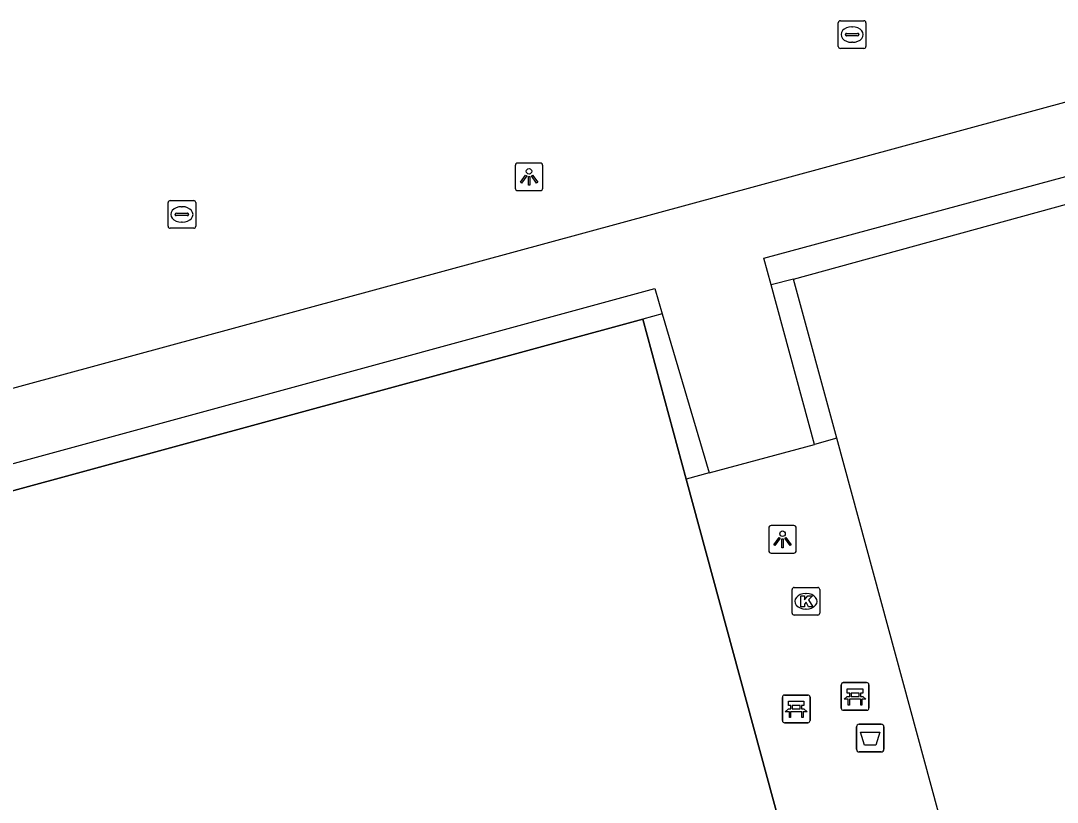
# Model space of a CAD drawing. Extents: x 159053 to 160041, y 380450 to 381422.
# Drawn here: x 159375.93 to 159413.38, y 380643.71 to 380671.96 of the extents above; entities that cross this region are included whole.
import ezdxf

# ---------------------------------------------------------------- set-up
doc = ezdxf.new("R2010")
doc.units = 0
for name, color, linetype in [('IMGEO_Afvalbak', 7, 'Continuous'), ('IMGEO_Bank', 7, 'Continuous'), ('IMGEO_Groenvoorziening', 7, 'Continuous'), ('IMGEO_Haag', 7, 'Continuous'), ('IMGEO_Hek', 7, 'Continuous'), ('IMGEO_Kolk', 7, 'Continuous'), ('IMGEO_Lichtpunt', 7, 'Continuous'), ('IMGEO_Voetpad_open', 7, 'Continuous'), ('IMGEO_Waterleidingput', 7, 'Continuous')]:
    doc.layers.add(name, color=color, linetype=linetype)

msp = doc.modelspace()

# ---------------------------------------------------------------- linework, layer by layer
at = {"layer": 'IMGEO_Afvalbak'}
for p, q in [((159406.23, 380646.534), (159407.02, 380646.534)), ((159407.02, 380646.534), (159406.23, 380646.534)), ((159406.13, 380645.634), (159406.13, 380646.434)), ((159406.13, 380646.434), (159406.13, 380645.634)), ((159407.12, 380646.434), (159407.12, 380645.634)), ((159407.12, 380645.634), (159407.12, 380646.434)), ((159407.02, 380645.534), (159406.23, 380645.534)), ((159406.23, 380645.534), (159407.02, 380645.534))]:
    msp.add_line(p, q, dxfattribs=at)
msp.add_lwpolyline([(159406.273, 380646.248), (159406.977, 380646.248), (159406.828, 380645.778), (159406.422, 380645.778), (159406.273, 380646.248)], dxfattribs=at)
for centre, start, end in [((159406.23, 380646.434), 90, 180), ((159406.23, 380646.434), 90, 180), ((159407.02, 380646.434), 0, 90), ((159407.02, 380646.434), 360, 90), ((159406.23, 380645.634), 180, 270), ((159406.23, 380645.634), 180, 270), ((159407.02, 380645.634), 270, 0), ((159407.02, 380645.634), 270, 0)]:
    msp.add_arc(centre, 0.1, start, end, dxfattribs=at)
at = {"layer": 'IMGEO_Bank'}
for p, q in [((159405.653, 380648.038), (159406.494, 380648.038)), ((159406.494, 380648.038), (159405.653, 380648.038)), ((159406.578, 380647.963), (159406.578, 380647.122)), ((159406.578, 380647.122), (159406.578, 380647.963)), ((159403.525, 380647.589), (159404.366, 380647.589)), ((159404.366, 380647.589), (159403.525, 380647.589)), ((159405.578, 380647.113), (159405.578, 380647.954)), ((159405.578, 380647.954), (159405.578, 380647.113)), ((159405.887, 380647.544), (159405.887, 380647.65)), ((159405.931, 380647.65), (159405.931, 380647.544)), ((159406.219, 380647.656), (159405.937, 380647.656)), ((159406.225, 380647.544), (159406.225, 380647.65)), ((159406.269, 380647.65), (159406.269, 380647.544)), ((159403.45, 380646.664), (159403.45, 380647.505)), ((159403.45, 380647.505), (159403.45, 380646.664)), ((159404.45, 380647.514), (159404.45, 380646.673)), ((159404.45, 380646.673), (159404.45, 380647.514)), ((159406.275, 380647.436), (159405.882, 380647.436)), ((159405.937, 380647.538), (159406.219, 380647.538)), ((159404.147, 380646.987), (159403.754, 380646.987)), ((159403.759, 380647.095), (159403.759, 380647.201)), ((159403.803, 380647.201), (159403.803, 380647.095)), ((159404.091, 380647.207), (159403.809, 380647.207)), ((159403.809, 380647.089), (159404.091, 380647.089)), ((159404.097, 380647.095), (159404.097, 380647.201)), ((159404.141, 380647.201), (159404.141, 380647.095)), ((159406.503, 380647.038), (159405.662, 380647.038)), ((159405.662, 380647.038), (159406.503, 380647.038)), ((159404.375, 380646.589), (159403.534, 380646.589)), ((159403.534, 380646.589), (159404.375, 380646.589))]:
    msp.add_line(p, q, dxfattribs=at)
for points in [[(159405.881, 380647.656), (159405.795, 380647.656), (159405.795, 380647.817), (159406.358, 380647.817), (159406.358, 380647.656), (159406.275, 380647.656)], [(159403.753, 380647.207), (159403.667, 380647.207), (159403.667, 380647.368), (159404.23, 380647.368), (159404.23, 380647.207), (159404.147, 380647.207)], [(159405.825, 380647.436), (159405.683, 380647.436), (159405.795, 380647.538), (159405.881, 380647.538)], [(159405.875, 380647.429), (159405.875, 380647.222), (159405.832, 380647.222), (159405.832, 380647.429)], [(159406.275, 380647.538), (159406.358, 380647.538), (159406.47, 380647.436), (159406.331, 380647.436)], [(159406.325, 380647.429), (159406.325, 380647.222), (159406.281, 380647.222), (159406.281, 380647.429)], [(159403.697, 380646.987), (159403.555, 380646.987), (159403.667, 380647.089), (159403.753, 380647.089)], [(159403.747, 380646.98), (159403.747, 380646.773), (159403.704, 380646.773), (159403.704, 380646.98)], [(159404.147, 380647.089), (159404.23, 380647.089), (159404.342, 380646.987), (159404.203, 380646.987)], [(159404.197, 380646.98), (159404.197, 380646.773), (159404.153, 380646.773), (159404.153, 380646.98)]]:
    msp.add_lwpolyline(points, dxfattribs=at)
for centre, radius, start, end in [((159405.656, 380647.96), 0.0779, 92.4484, 184.2845), ((159405.656, 380647.96), 0.0779, 92.4484, 184.2845), ((159406.5, 380647.96), 0.0779, 2.4484, 94.2845), ((159406.5, 380647.96), 0.0779, 2.4484, 94.2845), ((159403.528, 380647.511), 0.0779, 92.4484, 184.2845), ((159403.528, 380647.511), 0.0779, 92.4484, 184.2845), ((159404.372, 380647.511), 0.0779, 2.4484, 94.2845), ((159404.372, 380647.511), 0.0779, 2.4484, 94.2845), ((159405.88, 380647.649), 0.00671, 2.8957, 87.1043), ((159405.937, 380647.649), 0.00671, 92.8957, 177.1043), ((159406.219, 380647.649), 0.00671, 2.8957, 87.1043), ((159406.276, 380647.649), 0.00671, 92.8957, 177.1043), ((159405.825, 380647.429), 0.00671, 2.8957, 87.1043), ((159405.882, 380647.429), 0.00671, 92.8957, 177.1043), ((159405.88, 380647.545), 0.00671, 272.8957, 357.1043), ((159405.937, 380647.545), 0.00671, 182.8957, 267.1043), ((159406.219, 380647.545), 0.00671, 272.8957, 357.1043), ((159406.276, 380647.545), 0.00671, 182.8957, 267.1043), ((159406.274, 380647.429), 0.00671, 2.8957, 87.1043), ((159406.331, 380647.429), 0.00671, 92.8957, 177.1043), ((159403.697, 380646.98), 0.00671, 2.8957, 87.1043), ((159403.754, 380646.98), 0.00671, 92.8957, 177.1043), ((159403.752, 380647.2), 0.00671, 2.8957, 87.1043), ((159403.752, 380647.096), 0.00671, 272.8957, 357.1043), ((159403.809, 380647.2), 0.00671, 92.8957, 177.1043), ((159403.809, 380647.096), 0.00671, 182.8957, 267.1043), ((159404.091, 380647.2), 0.00671, 2.8957, 87.1043), ((159404.091, 380647.096), 0.00671, 272.8957, 357.1043), ((159404.148, 380647.2), 0.00671, 92.8957, 177.1043), ((159404.148, 380647.096), 0.00671, 182.8957, 267.1043), ((159404.146, 380646.98), 0.00671, 2.8957, 87.1043), ((159404.203, 380646.98), 0.00671, 92.8957, 177.1043), ((159405.656, 380647.116), 0.0779, 182.4484, 274.2845), ((159405.656, 380647.116), 0.0779, 182.4484, 274.2845), ((159406.5, 380647.116), 0.0779, 272.4484, 4.2845), ((159406.5, 380647.116), 0.0779, 272.4484, 4.2845), ((159403.528, 380646.667), 0.0779, 182.4484, 274.2845), ((159403.528, 380646.667), 0.0779, 182.4484, 274.2845), ((159404.372, 380646.667), 0.0779, 272.4484, 4.2845), ((159404.372, 380646.667), 0.0779, 272.4484, 4.2845)]:
    msp.add_arc(centre, radius, start, end, dxfattribs=at)
at = {"layer": 'IMGEO_Groenvoorziening'}
msp.add_lwpolyline([(159442.302, 380674.072), (159442.108, 380674.784), (159441.608, 380676.617), (159340.883, 380649.218)], dxfattribs=at)
at = {"layer": 'IMGEO_Haag'}
for points in [[(159404.606, 380656.648), (159403.044, 380662.407), (159402.783, 380663.371), (159437.615, 380672.803), (159442.302, 380674.072)], [(159405.414, 380656.867), (159403.85, 380662.621), (159436.871, 380671.69), (159438.912, 380664.173)], [(159360.058, 380651.853), (159364.308, 380652.887), (159365.142, 380653.09), (159398.838, 380662.281), (159399.109, 380661.36), (159400.802, 380655.617)], [(159366.876, 380646.44), (159365.326, 380652.163), (159398.408, 380661.174), (159399.977, 380655.393)]]:
    msp.add_lwpolyline(points, dxfattribs=at)
at = {"layer": 'IMGEO_Hek'}
for points in [[(159441.608, 380676.617), (159340.883, 380649.218)], [(159403.85, 380662.621), (159436.871, 380671.69)], [(159403.85, 380662.621), (159403.044, 380662.407)], [(159405.414, 380656.867), (159403.85, 380662.621)], [(159398.408, 380661.174), (159365.326, 380652.163), (159366.876, 380646.44)], [(159399.109, 380661.36), (159398.408, 380661.174)], [(159399.977, 380655.393), (159398.408, 380661.174)], [(159411.743, 380633.583), (159405.414, 380656.867)], [(159406.286, 380632.137), (159399.977, 380655.393)]]:
    msp.add_lwpolyline(points, dxfattribs=at)
at = {"layer": 'IMGEO_Kolk'}
for p, q in [((159403.803, 380650.549), (159403.803, 380651.401)), ((159403.878, 380651.475), (159404.73, 380651.475)), ((159404.804, 380651.401), (159404.804, 380650.549)), ((159404.291, 380651.255), (159404.316, 380651.255)), ((159404.314, 380650.695), (159404.289, 380650.695)), ((159404.73, 380650.475), (159403.878, 380650.475))]:
    msp.add_line(p, q, dxfattribs=at)
for points in [[(159403.803, 380650.549), (159403.803, 380651.401)], [(159403.878, 380651.475), (159404.73, 380651.475)], [(159404.804, 380651.401), (159404.804, 380650.549)], [(159404.124, 380651.175), (159404.247, 380651.175), (159404.247, 380651.024), (159404.377, 380651.175), (159404.541, 380651.175), (159404.395, 380651.024), (159404.548, 380650.775), (159404.396, 380650.775), (159404.311, 380650.939), (159404.247, 380650.872), (159404.247, 380650.775), (159404.124, 380650.775), (159404.124, 380651.175)], [(159404.73, 380650.475), (159403.878, 380650.475)]]:
    msp.add_lwpolyline(points, dxfattribs=at)
for centre, start, end in [((159403.88, 380651.399), 91.552, 178.448), ((159403.88, 380651.399), 91.552, 178.448), ((159404.728, 380651.399), 1.552, 88.448), ((159404.728, 380651.399), 1.552, 88.448), ((159403.88, 380650.551), 181.552, 268.448), ((159403.88, 380650.551), 181.552, 268.448), ((159404.728, 380650.551), 271.552, 358.448), ((159404.728, 380650.551), 271.552, 358.448)]:
    msp.add_arc(centre, 0.0765, start, end, dxfattribs=at)
for centre, major_axis, ratio, start_param, end_param in [((159404.29, 380650.975), (-0.387, 0.002), 0.722429, 4.712389, 7.853982), ((159404.315, 380650.975), (-0.39, 0.002), 0.717154, 1.570796, 4.712389)]:
    msp.add_ellipse(centre, major_axis=major_axis, ratio=ratio, start_param=start_param, end_param=end_param, dxfattribs=at)
at = {"layer": 'IMGEO_Lichtpunt'}
for p, q in [((159393.798, 380666.717), (159393.798, 380665.91)), ((159393.798, 380666.717), (159393.798, 380665.91)), ((159394.7, 380666.812), (159393.892, 380666.812)), ((159394.7, 380666.812), (159393.892, 380666.812)), ((159394.794, 380665.91), (159394.794, 380666.717)), ((159394.794, 380665.91), (159394.794, 380666.717)), ((159393.892, 380665.816), (159394.7, 380665.816)), ((159393.892, 380665.816), (159394.7, 380665.816)), ((159402.958, 380653.619), (159402.958, 380652.812)), ((159402.958, 380653.619), (159402.958, 380652.812)), ((159403.86, 380653.714), (159403.052, 380653.714)), ((159403.86, 380653.714), (159403.052, 380653.714)), ((159403.954, 380652.812), (159403.954, 380653.619)), ((159403.954, 380652.812), (159403.954, 380653.619)), ((159403.052, 380652.718), (159403.86, 380652.718)), ((159403.052, 380652.718), (159403.86, 380652.718))]:
    msp.add_line(p, q, dxfattribs=at)
for points in [[(159394.172, 380666.381), (159394.211, 380666.353), (159394.023, 380666.091), (159393.985, 380666.118), (159394.172, 380666.381)], [(159394.274, 380666.333), (159394.321, 380666.333), (159394.321, 380666.011), (159394.274, 380666.011), (159394.274, 380666.333)], [(159394.384, 380666.353), (159394.422, 380666.38), (159394.609, 380666.118), (159394.57, 380666.09), (159394.384, 380666.353)], [(159403.332, 380653.283), (159403.371, 380653.255), (159403.183, 380652.993), (159403.145, 380653.02), (159403.332, 380653.283)], [(159403.434, 380653.235), (159403.481, 380653.235), (159403.481, 380652.913), (159403.434, 380652.913), (159403.434, 380653.235)], [(159403.544, 380653.255), (159403.582, 380653.282), (159403.769, 380653.02), (159403.73, 380652.992), (159403.544, 380653.255)]]:
    msp.add_lwpolyline(points, dxfattribs=at)
for centre in [(159394.297, 380666.515), (159403.457, 380653.417)]:
    msp.add_circle(centre, 0.0994, dxfattribs=at)
for centre, start, end in [((159393.892, 380666.717), 90, 180), ((159393.892, 380666.717), 90, 180), ((159394.7, 380666.717), 0, 90), ((159394.7, 380666.717), 0, 90), ((159393.892, 380665.91), 180, 270), ((159393.892, 380665.91), 180, 270), ((159394.7, 380665.91), 270, 0), ((159394.7, 380665.91), 270, 360), ((159403.052, 380653.619), 90, 180), ((159403.052, 380653.619), 90, 180), ((159403.86, 380653.619), 0, 90), ((159403.86, 380653.619), 0, 90), ((159403.052, 380652.812), 180, 270), ((159403.052, 380652.812), 180, 270), ((159403.86, 380652.812), 270, 0), ((159403.86, 380652.812), 270, 360)]:
    msp.add_arc(centre, 0.0946, start, end, dxfattribs=at)
at = {"layer": 'IMGEO_Voetpad_open'}
for points in [[(159400.802, 380655.617), (159404.606, 380656.648)], [(159405.414, 380656.867), (159404.606, 380656.648)], [(159411.743, 380633.583), (159405.414, 380656.867)], [(159400.802, 380655.617), (159399.977, 380655.393)], [(159399.977, 380655.393), (159406.286, 380632.137)]]:
    msp.add_lwpolyline(points, dxfattribs=at)
at = {"layer": 'IMGEO_Waterleidingput'}
for p, q in [((159405.546, 380671.956), (159406.398, 380671.956)), ((159405.471, 380671.03), (159405.471, 380671.882)), ((159405.959, 380671.736), (159405.984, 380671.736)), ((159406.472, 380671.882), (159406.472, 380671.03)), ((159405.73, 380671.45), (159405.73, 380671.462)), ((159406.168, 380671.413), (159405.77, 380671.413)), ((159405.773, 380671.499), (159406.171, 380671.499)), ((159406.214, 380671.462), (159406.214, 380671.45)), ((159406.398, 380670.956), (159405.546, 380670.956)), ((159405.982, 380671.176), (159405.957, 380671.176)), ((159381.252, 380664.53), (159381.252, 380665.382)), ((159381.327, 380665.456), (159382.179, 380665.456)), ((159381.74, 380665.236), (159381.765, 380665.236)), ((159382.253, 380665.382), (159382.253, 380664.53)), ((159381.511, 380664.95), (159381.511, 380664.962)), ((159381.949, 380664.913), (159381.551, 380664.913)), ((159381.554, 380664.999), (159381.952, 380664.999)), ((159381.995, 380664.962), (159381.995, 380664.95)), ((159382.179, 380664.456), (159381.327, 380664.456)), ((159381.763, 380664.676), (159381.738, 380664.676))]:
    msp.add_line(p, q, dxfattribs=at)
for points in [[(159405.546, 380671.956), (159406.398, 380671.956)], [(159405.471, 380671.03), (159405.471, 380671.882)], [(159406.472, 380671.882), (159406.472, 380671.03)], [(159406.398, 380670.956), (159405.546, 380670.956)], [(159381.252, 380664.53), (159381.252, 380665.382)], [(159381.327, 380665.456), (159382.179, 380665.456)], [(159382.253, 380665.382), (159382.253, 380664.53)], [(159382.179, 380664.456), (159381.327, 380664.456)]]:
    msp.add_lwpolyline(points, dxfattribs=at)
for centre, radius, start, end in [((159405.548, 380671.88), 0.0765, 91.552, 178.448), ((159405.548, 380671.88), 0.0765, 91.552, 178.448), ((159406.396, 380671.88), 0.0765, 1.552, 88.448), ((159406.396, 380671.88), 0.0765, 1.552, 88.448), ((159405.77, 380671.459), 0.0403, 85.8775, 175.7526), ((159405.767, 380671.449), 0.0366, 178.938, 274.7102), ((159406.171, 380671.456), 0.043, 264.8664, 352.4533), ((159406.175, 380671.461), 0.0386, 1.7309, 96.639), ((159405.548, 380671.032), 0.0765, 181.552, 268.448), ((159405.548, 380671.032), 0.0765, 181.552, 268.448), ((159406.396, 380671.032), 0.0765, 271.552, 358.448), ((159406.396, 380671.032), 0.0765, 271.552, 358.448), ((159381.329, 380665.38), 0.0765, 91.552, 178.448), ((159381.329, 380665.38), 0.0765, 91.552, 178.448), ((159382.177, 380665.38), 0.0765, 1.552, 88.448), ((159382.177, 380665.38), 0.0765, 1.552, 88.448), ((159381.551, 380664.959), 0.0403, 85.8775, 175.7526), ((159381.548, 380664.949), 0.0366, 178.938, 274.7102), ((159381.952, 380664.956), 0.043, 264.8664, 352.4533), ((159381.956, 380664.961), 0.0386, 1.7309, 96.639), ((159381.329, 380664.532), 0.0765, 181.552, 268.448), ((159381.329, 380664.532), 0.0765, 181.552, 268.448), ((159382.177, 380664.532), 0.0765, 271.552, 358.448), ((159382.177, 380664.532), 0.0765, 271.552, 358.448)]:
    msp.add_arc(centre, radius, start, end, dxfattribs=at)
for centre, major_axis, ratio, start_param, end_param in [((159405.958, 380671.456), (-0.387, 0.002), 0.722429, 4.712389, 7.853982), ((159405.983, 380671.456), (-0.39, 0.002), 0.717154, 1.570796, 4.712389), ((159381.739, 380664.956), (-0.387, 0.002), 0.722429, 4.712389, 7.853982), ((159381.764, 380664.956), (-0.39, 0.002), 0.717154, 1.570796, 4.712389)]:
    msp.add_ellipse(centre, major_axis=major_axis, ratio=ratio, start_param=start_param, end_param=end_param, dxfattribs=at)

doc.saveas('drawing.dxf')
